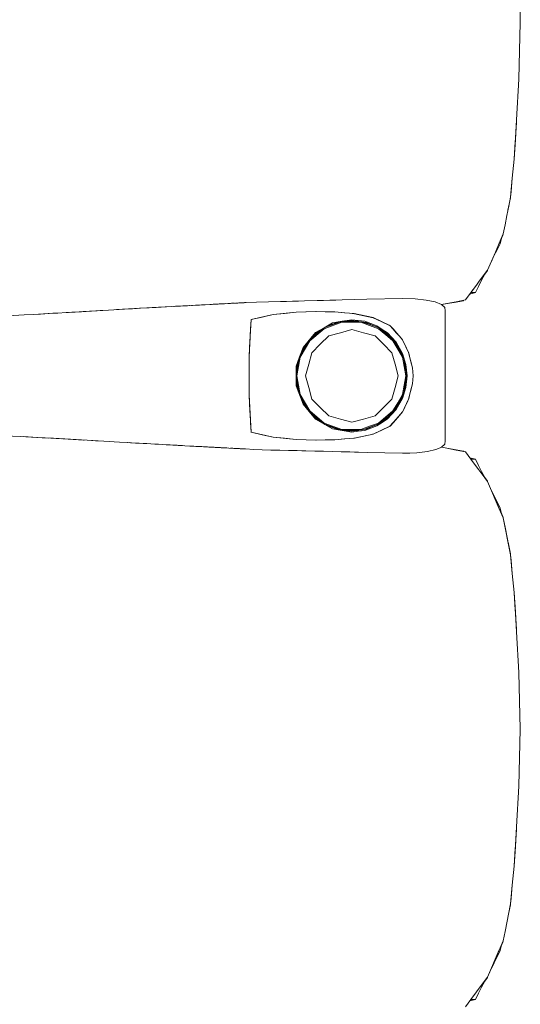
# Model space of a CAD drawing. Header units: millimetres. Extents: x -261 to 187, y -214 to 106.
# Tile 1049 of 1056: x -195.447 to -195.022, y 12.209 to 13.046. Entities that reach past the tile are written whole.
import ezdxf

# ---------------------------------------------------------------- set-up
doc = ezdxf.new("R2010")
doc.units = ezdxf.units.MM
doc.header["$LTSCALE"] = 0.005
doc.header["$MEASUREMENT"] = 0
doc.layers.add('IFC-Elemento de mobília-Contorno', color=9, linetype='Continuous', lineweight=5)

msp = doc.modelspace()

# ---------------------------------------------------------------- linework, layer by layer
at = {"layer": 'IFC-Elemento de mobília-Contorno', "lineweight": 5}
for p, q in [((-195.02287, 13.09201), (-195.02161, 13.04366)), ((-195.02287, 12.99531), (-195.02161, 13.04366)), ((-195.02476, 12.96077), (-195.02287, 12.99531)), ((-195.02583, 12.94402), (-195.02476, 12.96077)), ((-195.0257, 12.94514), (-195.02476, 12.96077)), ((-195.0257, 12.94514), (-195.02489, 12.95859)), ((-195.02489, 12.95859), (-195.02485, 12.95935)), ((-195.02598, 12.94163), (-195.0257, 12.94514)), ((-195.0269, 12.92726), (-195.02583, 12.94402)), ((-195.02686, 12.92768), (-195.02594, 12.94218)), ((-195.02688, 12.92752), (-195.02686, 12.92768)), ((-195.02842, 12.9112), (-195.0269, 12.92726)), ((-195.02995, 12.89514), (-195.02842, 12.9112)), ((-195.02934, 12.89999), (-195.02842, 12.9112)), ((-195.03164, 12.88657), (-195.03003, 12.89454)), ((-195.0315, 12.88729), (-195.02995, 12.89514)), ((-195.03003, 12.89454), (-195.02996, 12.89505)), ((-195.02995, 12.89514), (-195.02934, 12.89999)), ((-195.03306, 12.87945), (-195.0315, 12.88729)), ((-195.03214, 12.88406), (-195.03164, 12.88657)), ((-195.03461, 12.8716), (-195.03306, 12.87945)), ((-195.03616, 12.86375), (-195.03461, 12.8716)), ((-195.03947, 12.85606), (-195.03616, 12.86375)), ((-195.03789, 12.85939), (-195.03647, 12.86264)), ((-195.03647, 12.86264), (-195.03631, 12.86342)), ((-195.04278, 12.84837), (-195.03947, 12.85606)), ((-195.04135, 12.8503), (-195.03872, 12.85549)), ((-195.03872, 12.85549), (-195.03775, 12.86007)), ((-195.0494, 12.83298), (-195.04278, 12.84837)), ((-195.04626, 12.84028), (-195.044, 12.84508)), ((-195.04609, 12.84068), (-195.04278, 12.84837)), ((-195.04608, 12.8407), (-195.04401, 12.84508)), ((-195.04401, 12.84508), (-195.04135, 12.8503)), ((-195.05651, 12.82348), (-195.0494, 12.83298)), ((-195.05454, 12.82439), (-195.05178, 12.82979)), ((-195.05454, 12.82439), (-195.05178, 12.82979)), ((-195.05454, 12.82439), (-195.0519, 12.82957)), ((-195.05205, 12.82927), (-195.05, 12.83182)), ((-195.0519, 12.82957), (-195.05178, 12.8298)), ((-195.05, 12.83182), (-195.04962, 12.83269)), ((-195.06599, 12.8108), (-195.05888, 12.82031)), ((-195.06362, 12.81397), (-195.05888, 12.82031)), ((-195.05981, 12.81402), (-195.05717, 12.8192)), ((-195.05888, 12.82031), (-195.05651, 12.82348)), ((-195.05717, 12.8192), (-195.05454, 12.82439)), ((-195.05651, 12.82348), (-195.05414, 12.82665)), ((-195.05415, 12.82663), (-195.05414, 12.82665)), ((-195.06835, 12.80764), (-195.06599, 12.8108)), ((-195.06458, 12.81267), (-195.05981, 12.81402)), ((-195.06362, 12.81397), (-195.05981, 12.81402)), ((-195.34481, 12.80056), (-195.3182, 12.80204)), ((-195.33483, 12.80111), (-195.3182, 12.80204)), ((-195.3315, 12.8013), (-195.3182, 12.80204)), ((-195.3182, 12.80204), (-195.31481, 12.80222)), ((-195.31698, 12.80211), (-195.31296, 12.80233)), ((-195.3159, 12.80217), (-195.31296, 12.80233)), ((-195.315, 12.80222), (-195.31296, 12.80233)), ((-195.31481, 12.80222), (-195.30804, 12.8026)), ((-195.31481, 12.80222), (-195.31142, 12.80241)), ((-195.31296, 12.80233), (-195.30052, 12.803)), ((-195.31296, 12.80233), (-195.31075, 12.80245)), ((-195.31142, 12.80241), (-195.30881, 12.80255)), ((-195.31089, 12.80244), (-195.30331, 12.80285)), ((-195.31089, 12.80244), (-195.30467, 12.80278)), ((-195.31089, 12.80244), (-195.30881, 12.80255)), ((-195.30881, 12.80255), (-195.30467, 12.80278)), ((-195.30804, 12.8026), (-195.30127, 12.80296)), ((-195.30804, 12.8026), (-195.30634, 12.80268)), ((-195.30674, 12.80267), (-195.30467, 12.80278)), ((-195.30634, 12.80268), (-195.30465, 12.80278)), ((-195.30467, 12.80278), (-195.30296, 12.80287)), ((-195.30465, 12.80278), (-195.30296, 12.80287)), ((-195.30127, 12.80296), (-195.2928, 12.80342)), ((-195.29788, 12.80314), (-195.2928, 12.80342)), ((-195.29788, 12.80314), (-195.29619, 12.80324)), ((-195.29619, 12.80324), (-195.2928, 12.80342)), ((-195.29619, 12.80324), (-195.29449, 12.80333)), ((-195.29449, 12.80333), (-195.2928, 12.80342)), ((-195.2928, 12.80342), (-195.29111, 12.80352)), ((-195.29111, 12.80352), (-195.28974, 12.80358)), ((-195.28974, 12.80358), (-195.27603, 12.80431)), ((-195.28974, 12.80358), (-195.28014, 12.80409)), ((-195.28974, 12.80358), (-195.28151, 12.80403)), ((-195.28562, 12.80381), (-195.28151, 12.80403)), ((-195.28562, 12.80381), (-195.28425, 12.80388)), ((-195.28425, 12.80388), (-195.28151, 12.80403)), ((-195.28383, 12.8039), (-195.2829, 12.80395)), ((-195.2829, 12.80395), (-195.28186, 12.80401)), ((-195.28186, 12.80401), (-195.27978, 12.80412)), ((-195.28186, 12.80401), (-195.28088, 12.80405)), ((-195.28151, 12.80403), (-195.28014, 12.80409)), ((-195.28014, 12.80409), (-195.27877, 12.80417)), ((-195.27978, 12.80412), (-195.27772, 12.80423)), ((-195.27978, 12.80412), (-195.27875, 12.80417)), ((-195.27877, 12.80417), (-195.2774, 12.80424)), ((-195.27772, 12.80423), (-195.27599, 12.80431)), ((-195.27772, 12.80423), (-195.27605, 12.80431)), ((-195.27772, 12.80423), (-195.27603, 12.80431)), ((-195.2774, 12.80424), (-195.27601, 12.80431)), ((-195.27605, 12.80431), (-195.26917, 12.80468)), ((-195.27604, 12.80431), (-195.27466, 12.80439)), ((-195.27466, 12.80439), (-195.27328, 12.80446)), ((-195.27328, 12.80446), (-195.2726, 12.80449)), ((-195.27054, 12.8046), (-195.26917, 12.80468)), ((-195.27054, 12.8046), (-195.26986, 12.80464)), ((-195.26986, 12.80464), (-195.26917, 12.80468)), ((-195.26917, 12.80468), (-195.26827, 12.80472)), ((-195.26827, 12.80472), (-195.26377, 12.80495)), ((-195.26827, 12.80472), (-195.26737, 12.80477)), ((-195.26737, 12.80477), (-195.26647, 12.80481)), ((-195.26647, 12.80481), (-195.26557, 12.80486)), ((-195.26557, 12.80486), (-195.26467, 12.80491)), ((-195.26377, 12.80495), (-195.25882, 12.80521)), ((-195.26377, 12.80495), (-195.26242, 12.80502)), ((-195.26377, 12.80495), (-195.26287, 12.805)), ((-195.26287, 12.805), (-195.26242, 12.80502)), ((-195.26242, 12.80502), (-195.26017, 12.80514)), ((-195.26242, 12.80502), (-195.26062, 12.80512)), ((-195.26242, 12.80502), (-195.26107, 12.80509)), ((-195.26242, 12.80502), (-195.26197, 12.80505)), ((-195.26107, 12.80509), (-195.26017, 12.80514)), ((-195.26062, 12.80512), (-195.25927, 12.80518)), ((-195.26017, 12.80514), (-195.25837, 12.80523)), ((-195.26017, 12.80514), (-195.25927, 12.80518)), ((-195.26017, 12.80514), (-195.25972, 12.80517)), ((-195.25837, 12.80523), (-195.25766, 12.80527)), ((-195.25766, 12.80527), (-195.25747, 12.80528)), ((-195.25747, 12.80528), (-195.25702, 12.8053)), ((-195.25702, 12.8053), (-195.25567, 12.80537)), ((-195.25702, 12.8053), (-195.25612, 12.80535)), ((-195.25702, 12.8053), (-195.25657, 12.80533)), ((-195.25657, 12.80533), (-195.25522, 12.8054)), ((-195.25612, 12.80535), (-195.25567, 12.80537)), ((-195.25567, 12.80537), (-195.25477, 12.80542)), ((-195.25567, 12.80537), (-195.25522, 12.8054)), ((-195.25477, 12.80542), (-195.24615, 12.80586)), ((-195.24615, 12.80586), (-195.23592, 12.80609)), ((-195.23592, 12.80609), (-195.2257, 12.80631)), ((-195.2257, 12.80631), (-195.21547, 12.80654)), ((-195.2257, 12.80631), (-195.22058, 12.80643)), ((-195.22058, 12.80643), (-195.21547, 12.80654)), ((-195.21547, 12.80654), (-195.21036, 12.80665)), ((-195.21036, 12.80665), (-195.20524, 12.80676)), ((-195.20524, 12.80676), (-195.19451, 12.80706)), ((-195.19451, 12.80706), (-195.18915, 12.80721)), ((-195.18915, 12.80721), (-195.17305, 12.80766)), ((-195.18915, 12.80721), (-195.17842, 12.80751)), ((-195.18915, 12.80721), (-195.18378, 12.80736)), ((-195.18378, 12.80736), (-195.17305, 12.80766)), ((-195.17842, 12.80751), (-195.17305, 12.80766)), ((-195.17305, 12.80766), (-195.16232, 12.80795)), ((-195.16232, 12.80795), (-195.1522, 12.80818)), ((-195.1522, 12.80818), (-195.12182, 12.80886)), ((-195.12182, 12.80886), (-195.11101, 12.80851)), ((-195.11101, 12.80851), (-195.10158, 12.80753)), ((-195.10158, 12.80753), (-195.09402, 12.80592)), ((-195.09402, 12.80592), (-195.08869, 12.80375)), ((-195.08869, 12.80375), (-195.08405, 12.80463)), ((-195.08869, 12.80375), (-195.08579, 12.80117)), ((-195.08861, 12.80367), (-195.08559, 12.80421)), ((-195.08861, 12.80367), (-195.08559, 12.80421)), ((-195.0886, 12.80367), (-195.06992, 12.807)), ((-195.08559, 12.80421), (-195.07776, 12.80561)), ((-195.08405, 12.80463), (-195.0762, 12.80613)), ((-195.07776, 12.80561), (-195.06992, 12.807)), ((-195.0762, 12.80613), (-195.06835, 12.80764)), ((-195.06992, 12.807), (-195.06961, 12.8074)), ((-195.06992, 12.807), (-195.06963, 12.80739)), ((-195.45759, 12.79424), (-195.44361, 12.79497)), ((-195.44361, 12.79497), (-195.42964, 12.79569)), ((-195.43611, 12.79536), (-195.42736, 12.79584)), ((-195.42964, 12.79569), (-195.42238, 12.7961)), ((-195.42736, 12.79584), (-195.41936, 12.79628)), ((-195.42238, 12.7961), (-195.4006, 12.79734)), ((-195.41936, 12.79628), (-195.41512, 12.79652)), ((-195.40786, 12.79693), (-195.4006, 12.79734)), ((-195.40786, 12.79693), (-195.40312, 12.7972)), ((-195.40543, 12.79706), (-195.39489, 12.79768)), ((-195.40312, 12.7972), (-195.39489, 12.79768)), ((-195.4006, 12.79734), (-195.39343, 12.79775)), ((-195.39489, 12.79768), (-195.37842, 12.79863)), ((-195.39489, 12.79768), (-195.38665, 12.79815)), ((-195.39343, 12.79775), (-195.37193, 12.79901)), ((-195.39343, 12.79775), (-195.38626, 12.79817)), ((-195.38665, 12.79815), (-195.37842, 12.79863)), ((-195.38626, 12.79817), (-195.37193, 12.79901)), ((-195.38626, 12.79817), (-195.37909, 12.79859)), ((-195.38189, 12.79842), (-195.37842, 12.79863)), ((-195.37909, 12.79859), (-195.37193, 12.79901)), ((-195.37842, 12.79863), (-195.37698, 12.79871)), ((-195.37842, 12.79863), (-195.37729, 12.79869)), ((-195.37193, 12.79901), (-195.34481, 12.80056)), ((-195.36515, 12.79939), (-195.34481, 12.80056)), ((-195.36515, 12.79939), (-195.35159, 12.80017)), ((-195.35159, 12.80017), (-195.34481, 12.80056)), ((-195.35139, 12.80018), (-195.34553, 12.80052)), ((-195.34722, 12.80042), (-195.34553, 12.80052)), ((-195.34553, 12.80052), (-195.33726, 12.80098)), ((-195.34553, 12.80052), (-195.33867, 12.8009)), ((-195.34481, 12.80056), (-195.33816, 12.80093)), ((-195.33483, 12.80111), (-195.3315, 12.8013)), ((-195.25054, 12.79108), (-195.23172, 12.79515)), ((-195.24113, 12.79312), (-195.23172, 12.79515)), ((-195.23172, 12.79515), (-195.21242, 12.79721)), ((-195.23172, 12.79515), (-195.22207, 12.79618)), ((-195.22207, 12.79618), (-195.21242, 12.79721)), ((-195.21242, 12.79721), (-195.19532, 12.79775)), ((-195.21242, 12.79721), (-195.20401, 12.79747)), ((-195.20401, 12.79747), (-195.19559, 12.79775)), ((-195.19564, 12.79775), (-195.18754, 12.79762)), ((-195.19559, 12.79775), (-195.19554, 12.79774)), ((-195.19532, 12.79775), (-195.1794, 12.79747)), ((-195.18754, 12.79762), (-195.17948, 12.79748)), ((-195.17948, 12.79748), (-195.17119, 12.79674)), ((-195.1794, 12.79747), (-195.17102, 12.79672)), ((-195.17119, 12.79674), (-195.1629, 12.796)), ((-195.17102, 12.79672), (-195.16683, 12.79634)), ((-195.16683, 12.79634), (-195.16264, 12.79596)), ((-195.16345, 12.79605), (-195.16264, 12.79596)), ((-195.1629, 12.796), (-195.14692, 12.79261)), ((-195.16264, 12.79596), (-195.15867, 12.79511)), ((-195.15867, 12.79511), (-195.15466, 12.79426)), ((-195.1547, 12.79427), (-195.15073, 12.79341)), ((-195.08579, 12.80117), (-195.0854, 12.79841)), ((-195.08542, 12.68783), (-195.0854, 12.79841)), ((-195.25193, 12.76709), (-195.25083, 12.78615)), ((-195.251, 12.78309), (-195.25054, 12.79108)), ((-195.25083, 12.78615), (-195.25054, 12.79108)), ((-195.25054, 12.79108), (-195.24113, 12.79312)), ((-195.18849, 12.78396), (-195.18125, 12.78809)), ((-195.18842, 12.78318), (-195.17334, 12.78866)), ((-195.18806, 12.78419), (-195.1745, 12.78911)), ((-195.18641, 12.78515), (-195.17622, 12.78892)), ((-195.18125, 12.78809), (-195.17306, 12.78947)), ((-195.17622, 12.78892), (-195.16486, 12.79019)), ((-195.17334, 12.78866), (-195.15732, 12.78865)), ((-195.17306, 12.78947), (-195.16486, 12.79085)), ((-195.17123, 12.78948), (-195.15981, 12.78947)), ((-195.16486, 12.79085), (-195.15943, 12.79017)), ((-195.16486, 12.79019), (-195.15277, 12.78848)), ((-195.15943, 12.79017), (-195.154, 12.78949)), ((-195.15732, 12.78865), (-195.14978, 12.78592)), ((-195.15551, 12.78886), (-195.14951, 12.78669)), ((-195.154, 12.78949), (-195.14887, 12.78758)), ((-195.15277, 12.78848), (-195.14152, 12.78372)), ((-195.15073, 12.79341), (-195.14676, 12.79256)), ((-195.14978, 12.78592), (-195.14225, 12.78318)), ((-195.14951, 12.78669), (-195.14259, 12.78417)), ((-195.14887, 12.78758), (-195.14375, 12.78567)), ((-195.14722, 12.79268), (-195.14676, 12.79256)), ((-195.14692, 12.79261), (-195.1397, 12.78927)), ((-195.14676, 12.79256), (-195.14311, 12.79085)), ((-195.14375, 12.78567), (-195.1392, 12.78264)), ((-195.14311, 12.79085), (-195.13947, 12.78914)), ((-195.1397, 12.78927), (-195.13248, 12.78593)), ((-195.13947, 12.78914), (-195.13219, 12.78572)), ((-195.13283, 12.78609), (-195.13219, 12.78572)), ((-195.13248, 12.78593), (-195.12981, 12.78288)), ((-195.13219, 12.78572), (-195.1296, 12.78272)), ((-195.25239, 12.7591), (-195.251, 12.78309)), ((-195.25147, 12.77509), (-195.251, 12.78309)), ((-195.20647, 12.76709), (-195.19573, 12.77983)), ((-195.20401, 12.77), (-195.19639, 12.77852)), ((-195.20074, 12.77289), (-195.18842, 12.78318)), ((-195.19966, 12.77486), (-195.19046, 12.78255)), ((-195.19639, 12.77852), (-195.18792, 12.78429)), ((-195.19573, 12.77983), (-195.18849, 12.78396)), ((-195.19174, 12.76997), (-195.18454, 12.77717)), ((-195.18454, 12.77717), (-195.1747, 12.7798)), ((-195.1747, 12.7798), (-195.16486, 12.78244)), ((-195.16486, 12.78244), (-195.15503, 12.7798)), ((-195.15503, 12.7798), (-195.14519, 12.77717)), ((-195.14519, 12.77717), (-195.13799, 12.76997)), ((-195.14225, 12.78318), (-195.13608, 12.77802)), ((-195.14173, 12.78381), (-195.13557, 12.77865)), ((-195.14152, 12.78372), (-195.13187, 12.77622)), ((-195.1392, 12.78264), (-195.13466, 12.77961)), ((-195.13608, 12.77802), (-195.12992, 12.77287)), ((-195.13557, 12.77865), (-195.13046, 12.77438)), ((-195.13466, 12.77961), (-195.12722, 12.77164)), ((-195.12981, 12.78288), (-195.12715, 12.77982)), ((-195.1296, 12.78272), (-195.12701, 12.77972)), ((-195.12715, 12.77982), (-195.12449, 12.77677)), ((-195.12701, 12.77972), (-195.12441, 12.77672)), ((-195.25193, 12.76709), (-195.25147, 12.77509)), ((-195.20892, 12.76041), (-195.20218, 12.77204)), ((-195.2088, 12.75895), (-195.20074, 12.77289)), ((-195.20855, 12.76141), (-195.20398, 12.77005)), ((-195.19894, 12.76276), (-195.19174, 12.76997)), ((-195.13799, 12.76997), (-195.13079, 12.76276)), ((-195.13187, 12.77622), (-195.12447, 12.7665)), ((-195.12992, 12.77287), (-195.1259, 12.76591)), ((-195.12795, 12.77106), (-195.1252, 12.76632)), ((-195.12722, 12.77164), (-195.12182, 12.76224)), ((-195.12449, 12.77677), (-195.12182, 12.77372)), ((-195.12441, 12.77672), (-195.12182, 12.77372)), ((-195.12182, 12.77372), (-195.12052, 12.77103)), ((-195.12182, 12.77372), (-195.11641, 12.76242)), ((-195.12182, 12.77372), (-195.12047, 12.7709)), ((-195.12052, 12.77103), (-195.11921, 12.76833)), ((-195.12047, 12.7709), (-195.11912, 12.76807)), ((-195.12047, 12.7709), (-195.11776, 12.76525)), ((-195.25239, 12.7591), (-195.25193, 12.76709)), ((-195.20934, 12.75926), (-195.20647, 12.76709)), ((-195.20158, 12.75293), (-195.19894, 12.76276)), ((-195.13079, 12.76276), (-195.12815, 12.75293)), ((-195.1259, 12.76591), (-195.12187, 12.75895)), ((-195.1252, 12.76632), (-195.12243, 12.76153)), ((-195.12447, 12.7665), (-195.11983, 12.7552)), ((-195.12182, 12.76224), (-195.11889, 12.75288)), ((-195.11921, 12.76833), (-195.11791, 12.76564)), ((-195.11912, 12.76807), (-195.11776, 12.76525)), ((-195.11791, 12.76564), (-195.11661, 12.76295)), ((-195.11776, 12.76525), (-195.11641, 12.76242)), ((-195.11661, 12.76295), (-195.11502, 12.75646)), ((-195.11641, 12.76242), (-195.11492, 12.7562)), ((-195.25239, 12.74308), (-195.25239, 12.7591)), ((-195.2122, 12.75142), (-195.20934, 12.75926)), ((-195.2121, 12.74503), (-195.20983, 12.75791)), ((-195.2121, 12.7488), (-195.20988, 12.75777)), ((-195.21161, 12.74309), (-195.2088, 12.75895)), ((-195.20421, 12.74309), (-195.20158, 12.75293)), ((-195.12815, 12.75293), (-195.12552, 12.74309)), ((-195.12187, 12.75895), (-195.12047, 12.75102)), ((-195.12081, 12.75759), (-195.11967, 12.75116)), ((-195.11983, 12.7552), (-195.11824, 12.74309)), ((-195.11889, 12.75288), (-195.11789, 12.74308)), ((-195.11519, 12.75718), (-195.11492, 12.7562)), ((-195.11502, 12.75646), (-195.11423, 12.75322)), ((-195.11502, 12.75646), (-195.11344, 12.74998)), ((-195.115, 12.75646), (-195.1145, 12.75438)), ((-195.11492, 12.7562), (-195.11344, 12.74998)), ((-195.1145, 12.75438), (-195.11344, 12.74998)), ((-195.11423, 12.75322), (-195.11344, 12.74998)), ((-195.2122, 12.75142), (-195.2122, 12.73474)), ((-195.2121, 12.73737), (-195.2121, 12.7488)), ((-195.12047, 12.75102), (-195.11907, 12.74309)), ((-195.11967, 12.75116), (-195.11825, 12.74309)), ((-195.11344, 12.74998), (-195.11286, 12.74308)), ((-195.25239, 12.72707), (-195.25239, 12.74308)), ((-195.2121, 12.74115), (-195.20982, 12.72825)), ((-195.2121, 12.73737), (-195.20988, 12.7284)), ((-195.21161, 12.74309), (-195.2088, 12.72722)), ((-195.20421, 12.74309), (-195.20158, 12.73325)), ((-195.12815, 12.73325), (-195.12552, 12.74309)), ((-195.12187, 12.72723), (-195.12047, 12.73516)), ((-195.12081, 12.72858), (-195.1193, 12.73712)), ((-195.12047, 12.73516), (-195.11907, 12.74309)), ((-195.11983, 12.73098), (-195.11824, 12.74309)), ((-195.1193, 12.73712), (-195.11825, 12.74309)), ((-195.11889, 12.73328), (-195.11789, 12.74308)), ((-195.11502, 12.72971), (-195.11344, 12.7362)), ((-195.11492, 12.72998), (-195.11344, 12.7362)), ((-195.1145, 12.7318), (-195.11344, 12.7362)), ((-195.11423, 12.73296), (-195.11344, 12.7362)), ((-195.11344, 12.7362), (-195.11286, 12.74308)), ((-195.25239, 12.72707), (-195.25193, 12.71907)), ((-195.25239, 12.72707), (-195.25054, 12.69505)), ((-195.2122, 12.73474), (-195.20647, 12.71908)), ((-195.2088, 12.72722), (-195.20074, 12.71329)), ((-195.20158, 12.73325), (-195.19894, 12.72341)), ((-195.13079, 12.72341), (-195.12815, 12.73325)), ((-195.1259, 12.72027), (-195.12187, 12.72723)), ((-195.12447, 12.71968), (-195.11983, 12.73098)), ((-195.12182, 12.72394), (-195.11889, 12.73328)), ((-195.11661, 12.72323), (-195.11502, 12.72971)), ((-195.11641, 12.72376), (-195.11492, 12.72998)), ((-195.11519, 12.729), (-195.11492, 12.72998)), ((-195.11502, 12.72971), (-195.11423, 12.73296)), ((-195.11499, 12.72975), (-195.1145, 12.7318)), ((-195.25193, 12.71907), (-195.25147, 12.71108)), ((-195.25193, 12.71907), (-195.25054, 12.69509)), ((-195.20892, 12.72578), (-195.20217, 12.71413)), ((-195.20855, 12.72476), (-195.20401, 12.71618)), ((-195.20647, 12.71908), (-195.20109, 12.7127)), ((-195.19894, 12.72341), (-195.19174, 12.71621)), ((-195.13799, 12.71621), (-195.13079, 12.72341)), ((-195.13187, 12.70995), (-195.12447, 12.71968)), ((-195.12992, 12.71331), (-195.1259, 12.72027)), ((-195.12795, 12.71511), (-195.1252, 12.71986)), ((-195.12722, 12.71453), (-195.12182, 12.72394)), ((-195.1252, 12.71986), (-195.12243, 12.72465)), ((-195.12047, 12.71528), (-195.11641, 12.72376)), ((-195.11921, 12.71784), (-195.11791, 12.72054)), ((-195.11912, 12.7181), (-195.11776, 12.72093)), ((-195.11791, 12.72054), (-195.11661, 12.72323)), ((-195.11776, 12.72093), (-195.11641, 12.72376)), ((-195.25147, 12.71108), (-195.25054, 12.69509)), ((-195.25147, 12.71108), (-195.251, 12.70309)), ((-195.25147, 12.71108), (-195.25146, 12.71105)), ((-195.20401, 12.71618), (-195.19639, 12.70766)), ((-195.20109, 12.7127), (-195.19571, 12.70633)), ((-195.20074, 12.71329), (-195.18842, 12.70299)), ((-195.19966, 12.71132), (-195.19049, 12.70364)), ((-195.19174, 12.71621), (-195.18454, 12.70901)), ((-195.14519, 12.70901), (-195.13799, 12.71621)), ((-195.14152, 12.70246), (-195.13187, 12.70995)), ((-195.13608, 12.70815), (-195.12992, 12.71331)), ((-195.13557, 12.70753), (-195.13046, 12.7118)), ((-195.13466, 12.70657), (-195.12722, 12.71453)), ((-195.12715, 12.70635), (-195.12182, 12.71246)), ((-195.12441, 12.70946), (-195.12182, 12.71246)), ((-195.12182, 12.71246), (-195.12047, 12.71528)), ((-195.12182, 12.71246), (-195.12052, 12.71515)), ((-195.12052, 12.71515), (-195.11921, 12.71784)), ((-195.12047, 12.71528), (-195.11912, 12.7181)), ((-195.251, 12.70309), (-195.25054, 12.69509)), ((-195.19639, 12.70766), (-195.18789, 12.70187)), ((-195.19571, 12.70633), (-195.18125, 12.69809)), ((-195.18842, 12.70299), (-195.17334, 12.69752)), ((-195.18813, 12.70201), (-195.1745, 12.69706)), ((-195.18454, 12.70901), (-195.1747, 12.70637)), ((-195.1747, 12.70637), (-195.16486, 12.70374)), ((-195.16486, 12.70374), (-195.15503, 12.70637)), ((-195.15503, 12.70637), (-195.14519, 12.70901)), ((-195.15277, 12.69769), (-195.14152, 12.70246)), ((-195.14978, 12.70026), (-195.14225, 12.70299)), ((-195.14951, 12.69949), (-195.14265, 12.70198)), ((-195.14375, 12.70051), (-195.1392, 12.70354)), ((-195.14225, 12.70299), (-195.13608, 12.70815)), ((-195.14172, 12.70237), (-195.13557, 12.70753)), ((-195.1392, 12.70354), (-195.13466, 12.70657)), ((-195.13248, 12.70025), (-195.12981, 12.7033)), ((-195.13219, 12.70045), (-195.1296, 12.70345)), ((-195.12981, 12.7033), (-195.12715, 12.70635)), ((-195.1296, 12.70345), (-195.12441, 12.70946)), ((-195.1296, 12.70345), (-195.12701, 12.70646)), ((-195.12701, 12.70646), (-195.12441, 12.70946)), ((-195.25054, 12.69509), (-195.23177, 12.69103)), ((-195.25054, 12.69509), (-195.24115, 12.69306)), ((-195.18642, 12.70103), (-195.17622, 12.69726)), ((-195.18125, 12.69809), (-195.17303, 12.6967)), ((-195.17622, 12.69726), (-195.16486, 12.69599)), ((-195.17334, 12.69752), (-195.15732, 12.69752)), ((-195.17306, 12.69671), (-195.16486, 12.69533)), ((-195.17124, 12.6967), (-195.1598, 12.6967)), ((-195.16486, 12.69599), (-195.15277, 12.69769)), ((-195.16486, 12.69533), (-195.15943, 12.69601)), ((-195.1629, 12.69018), (-195.14692, 12.69357)), ((-195.15943, 12.69601), (-195.154, 12.69669)), ((-195.15732, 12.69752), (-195.14978, 12.70026)), ((-195.15551, 12.69731), (-195.14951, 12.69949)), ((-195.154, 12.69669), (-195.14887, 12.6986)), ((-195.15073, 12.69276), (-195.14676, 12.69361)), ((-195.14887, 12.6986), (-195.14375, 12.70051)), ((-195.14721, 12.6935), (-195.14676, 12.69361)), ((-195.14692, 12.69357), (-195.1397, 12.69691)), ((-195.14676, 12.69361), (-195.14311, 12.69532)), ((-195.14311, 12.69532), (-195.13947, 12.69703)), ((-195.1397, 12.69691), (-195.13248, 12.70025)), ((-195.13947, 12.69703), (-195.13219, 12.70045)), ((-195.13283, 12.70009), (-195.13241, 12.70033)), ((-195.46048, 12.69223), (-195.4467, 12.69152)), ((-195.4467, 12.69152), (-195.43291, 12.69081)), ((-195.4446, 12.69141), (-195.43694, 12.691)), ((-195.4446, 12.69141), (-195.42828, 12.69053)), ((-195.43981, 12.69116), (-195.43291, 12.69081)), ((-195.43694, 12.691), (-195.42828, 12.69053)), ((-195.43291, 12.69081), (-195.42578, 12.69041)), ((-195.42828, 12.69053), (-195.42292, 12.69024)), ((-195.42578, 12.69041), (-195.4115, 12.6896)), ((-195.42578, 12.69041), (-195.41864, 12.69)), ((-195.41864, 12.69), (-195.40436, 12.6892)), ((-195.41864, 12.69), (-195.4115, 12.6896)), ((-195.41864, 12.69), (-195.41079, 12.68956)), ((-195.41079, 12.68956), (-195.40196, 12.68906)), ((-195.41079, 12.68956), (-195.39313, 12.68855)), ((-195.40436, 12.6892), (-195.39724, 12.68879)), ((-195.40436, 12.6892), (-195.37589, 12.68755)), ((-195.40196, 12.68906), (-195.39313, 12.68855)), ((-195.39724, 12.68879), (-195.39013, 12.68838)), ((-195.39313, 12.68855), (-195.39263, 12.68852)), ((-195.39013, 12.68838), (-195.38301, 12.68796)), ((-195.39013, 12.68838), (-195.37589, 12.68755)), ((-195.38301, 12.68796), (-195.37589, 12.68755)), ((-195.37589, 12.68755), (-195.36245, 12.68678)), ((-195.36245, 12.68678), (-195.35573, 12.68639)), ((-195.35591, 12.6864), (-195.35328, 12.68625)), ((-195.35573, 12.68639), (-195.349, 12.686)), ((-195.35573, 12.68639), (-195.35328, 12.68625)), ((-195.35443, 12.68632), (-195.35328, 12.68625)), ((-195.35328, 12.68625), (-195.34885, 12.68599)), ((-195.349, 12.686), (-195.34573, 12.68582)), ((-195.349, 12.686), (-195.33918, 12.68545)), ((-195.34885, 12.68599), (-195.34773, 12.68593)), ((-195.34885, 12.68599), (-195.34771, 12.68593)), ((-195.34885, 12.68599), (-195.34697, 12.68589)), ((-195.34573, 12.68582), (-195.34245, 12.68564)), ((-195.34573, 12.68582), (-195.33918, 12.68545)), ((-195.34245, 12.68564), (-195.33918, 12.68545)), ((-195.33918, 12.68545), (-195.3359, 12.68527)), ((-195.3359, 12.68527), (-195.33262, 12.68508)), ((-195.33262, 12.68508), (-195.32935, 12.6849)), ((-195.32935, 12.6849), (-195.32607, 12.68472)), ((-195.24115, 12.69306), (-195.23177, 12.69103)), ((-195.23177, 12.69103), (-195.21242, 12.68897)), ((-195.23177, 12.69103), (-195.2221, 12.69)), ((-195.2221, 12.69), (-195.21242, 12.68897)), ((-195.21242, 12.68897), (-195.19532, 12.68842)), ((-195.21242, 12.68897), (-195.19552, 12.68842)), ((-195.19564, 12.68843), (-195.18754, 12.68856)), ((-195.19559, 12.68843), (-195.19554, 12.68843)), ((-195.19532, 12.68842), (-195.1794, 12.6887)), ((-195.18754, 12.68856), (-195.17948, 12.68869)), ((-195.17948, 12.68869), (-195.17119, 12.68944)), ((-195.1794, 12.6887), (-195.17102, 12.68946)), ((-195.17119, 12.68944), (-195.1629, 12.69018)), ((-195.17102, 12.68946), (-195.16683, 12.68983)), ((-195.16683, 12.68983), (-195.16264, 12.69021)), ((-195.16322, 12.69015), (-195.16284, 12.69019)), ((-195.16264, 12.69021), (-195.15867, 12.69106)), ((-195.15867, 12.69106), (-195.15466, 12.69192)), ((-195.1547, 12.69191), (-195.15073, 12.69276)), ((-195.08852, 12.68249), (-195.08571, 12.68513)), ((-195.08571, 12.68513), (-195.08542, 12.68783)), ((-195.32607, 12.68472), (-195.3228, 12.68453)), ((-195.3228, 12.68453), (-195.31944, 12.68435)), ((-195.31944, 12.68435), (-195.30267, 12.68343)), ((-195.31711, 12.68422), (-195.31572, 12.68414)), ((-195.3166, 12.68419), (-195.31572, 12.68414)), ((-195.31609, 12.68417), (-195.31273, 12.68399)), ((-195.31572, 12.68414), (-195.31351, 12.68402)), ((-195.31351, 12.68402), (-195.31128, 12.6839)), ((-195.31273, 12.68399), (-195.30938, 12.6838)), ((-195.31131, 12.6839), (-195.31128, 12.6839)), ((-195.31128, 12.6839), (-195.31125, 12.6839)), ((-195.31128, 12.6839), (-195.30904, 12.68378)), ((-195.31128, 12.6839), (-195.31125, 12.6839)), ((-195.30904, 12.68378), (-195.30894, 12.68378)), ((-195.30267, 12.68343), (-195.29931, 12.68325)), ((-195.29931, 12.68325), (-195.29763, 12.68316)), ((-195.29763, 12.68316), (-195.29596, 12.68307)), ((-195.29596, 12.68307), (-195.29266, 12.6829)), ((-195.29266, 12.6829), (-195.29101, 12.68281)), ((-195.29101, 12.68281), (-195.28771, 12.68263)), ((-195.28771, 12.68263), (-195.28441, 12.68246)), ((-195.28771, 12.68263), (-195.28606, 12.68254)), ((-195.28667, 12.68258), (-195.28444, 12.68246)), ((-195.28667, 12.68258), (-195.28333, 12.6824)), ((-195.28606, 12.68254), (-195.28276, 12.68237)), ((-195.28448, 12.68246), (-195.27946, 12.6822)), ((-195.28445, 12.68246), (-195.28111, 12.68228)), ((-195.28444, 12.68246), (-195.2827, 12.68237)), ((-195.28276, 12.68237), (-195.28111, 12.68228)), ((-195.28276, 12.68237), (-195.2822, 12.68234)), ((-195.28221, 12.68234), (-195.28108, 12.68228)), ((-195.2822, 12.68234), (-195.27996, 12.68222)), ((-195.28202, 12.68233), (-195.28108, 12.68228)), ((-195.28111, 12.68228), (-195.27946, 12.6822)), ((-195.27996, 12.68222), (-195.27884, 12.68216)), ((-195.27946, 12.6822), (-195.27781, 12.68211)), ((-195.27946, 12.6822), (-195.27616, 12.68202)), ((-195.27884, 12.68216), (-195.27773, 12.6821)), ((-195.27781, 12.68211), (-195.27616, 12.68202)), ((-195.27773, 12.6821), (-195.27651, 12.68204)), ((-195.27651, 12.68204), (-195.27572, 12.682)), ((-195.27616, 12.68202), (-195.27452, 12.68193)), ((-195.27452, 12.68193), (-195.27122, 12.68176)), ((-195.27122, 12.68176), (-195.26957, 12.68167)), ((-195.26957, 12.68167), (-195.26402, 12.68138)), ((-195.26818, 12.6816), (-195.26675, 12.68152)), ((-195.26818, 12.6816), (-195.2654, 12.68146)), ((-195.26679, 12.68153), (-195.2661, 12.68149)), ((-195.2661, 12.68149), (-195.2654, 12.68146)), ((-195.2654, 12.68146), (-195.26471, 12.68142)), ((-195.2654, 12.68146), (-195.26402, 12.68138)), ((-195.26402, 12.68138), (-195.26055, 12.68121)), ((-195.26333, 12.68135), (-195.26124, 12.68124)), ((-195.26333, 12.68135), (-195.26263, 12.68132)), ((-195.26263, 12.68132), (-195.26194, 12.68128)), ((-195.26194, 12.68128), (-195.26055, 12.68121)), ((-195.26124, 12.68124), (-195.25847, 12.6811)), ((-195.26124, 12.68124), (-195.26055, 12.68121)), ((-195.26124, 12.68124), (-195.25986, 12.68117)), ((-195.26058, 12.68121), (-195.25847, 12.6811)), ((-195.25986, 12.68117), (-195.25847, 12.6811)), ((-195.25847, 12.6811), (-195.25539, 12.68094)), ((-195.25539, 12.68094), (-195.2483, 12.68058)), ((-195.2483, 12.68058), (-195.24121, 12.68022)), ((-195.24121, 12.68022), (-195.23375, 12.68004)), ((-195.23375, 12.68004), (-195.22628, 12.67986)), ((-195.22628, 12.67986), (-195.21882, 12.67968)), ((-195.21882, 12.67968), (-195.1815, 12.67877)), ((-195.21882, 12.67968), (-195.19643, 12.67913)), ((-195.21882, 12.67968), (-195.21136, 12.6795)), ((-195.21136, 12.6795), (-195.19643, 12.67913)), ((-195.19643, 12.67913), (-195.1815, 12.67877)), ((-195.19643, 12.67913), (-195.18897, 12.67895)), ((-195.1815, 12.67877), (-195.17404, 12.67859)), ((-195.17404, 12.67859), (-195.16658, 12.67841)), ((-195.17404, 12.67859), (-195.15166, 12.67804)), ((-195.16658, 12.67841), (-195.15166, 12.67804)), ((-195.15166, 12.67804), (-195.13674, 12.67768)), ((-195.13674, 12.67768), (-195.12182, 12.67731)), ((-195.12182, 12.67731), (-195.1155, 12.67744)), ((-195.1155, 12.67744), (-195.10959, 12.67777)), ((-195.10959, 12.67777), (-195.10059, 12.6788)), ((-195.10059, 12.6788), (-195.09343, 12.68043)), ((-195.09343, 12.68043), (-195.08841, 12.68259)), ((-195.08875, 12.68245), (-195.08405, 12.68155)), ((-195.08862, 12.6825), (-195.08559, 12.68197)), ((-195.08861, 12.6825), (-195.08559, 12.68197)), ((-195.08559, 12.68197), (-195.07776, 12.68057)), ((-195.08405, 12.68155), (-195.0762, 12.68004)), ((-195.07776, 12.68057), (-195.06992, 12.67917)), ((-195.0762, 12.68004), (-195.06835, 12.67854)), ((-195.06992, 12.67917), (-195.06963, 12.67879)), ((-195.06992, 12.67917), (-195.06962, 12.67878)), ((-195.06992, 12.67917), (-195.06962, 12.67878)), ((-195.06835, 12.67854), (-195.06362, 12.67221)), ((-195.06458, 12.6735), (-195.05981, 12.67216)), ((-195.06362, 12.67221), (-195.05981, 12.67216)), ((-195.06362, 12.67221), (-195.05888, 12.66587)), ((-195.05981, 12.67216), (-195.05717, 12.66698)), ((-195.05888, 12.66587), (-195.05414, 12.65953)), ((-195.05717, 12.66698), (-195.05454, 12.66179)), ((-195.05454, 12.66179), (-195.0519, 12.65661)), ((-195.05414, 12.65953), (-195.0494, 12.6532)), ((-195.05205, 12.65691), (-195.05, 12.65436)), ((-195.0519, 12.65661), (-195.05178, 12.65638)), ((-195.05, 12.65436), (-195.04962, 12.65348)), ((-195.0494, 12.6532), (-195.03947, 12.63011)), ((-195.04627, 12.6459), (-195.04399, 12.64106)), ((-195.04609, 12.6455), (-195.04278, 12.63781)), ((-195.04609, 12.64549), (-195.04399, 12.64106)), ((-195.04399, 12.64106), (-195.04135, 12.63587)), ((-195.04278, 12.63781), (-195.03947, 12.63011)), ((-195.04135, 12.63587), (-195.03872, 12.63069)), ((-195.03947, 12.63011), (-195.03616, 12.62242)), ((-195.03872, 12.63069), (-195.03775, 12.6261)), ((-195.03789, 12.62678), (-195.03647, 12.62354)), ((-195.03647, 12.62354), (-195.03631, 12.62275)), ((-195.03616, 12.62242), (-195.02995, 12.59104)), ((-195.03616, 12.62242), (-195.03461, 12.61457)), ((-195.03461, 12.61457), (-195.02995, 12.59104)), ((-195.03208, 12.60179), (-195.03003, 12.59163)), ((-195.03204, 12.60163), (-195.03164, 12.59961)), ((-195.03164, 12.59961), (-195.03003, 12.59163)), ((-195.03003, 12.59163), (-195.02996, 12.59112)), ((-195.02995, 12.59104), (-195.02842, 12.57498)), ((-195.02995, 12.59104), (-195.02934, 12.58618)), ((-195.02934, 12.58618), (-195.02842, 12.57498)), ((-195.02842, 12.57498), (-195.0269, 12.55891)), ((-195.0269, 12.55891), (-195.02583, 12.54216)), ((-195.02688, 12.55865), (-195.02686, 12.55849)), ((-195.02686, 12.55849), (-195.02594, 12.54401)), ((-195.02598, 12.54455), (-195.0257, 12.54103)), ((-195.02583, 12.54216), (-195.02476, 12.5254)), ((-195.0257, 12.54103), (-195.02476, 12.5254)), ((-195.0257, 12.54103), (-195.02489, 12.52759)), ((-195.02489, 12.52759), (-195.02485, 12.52687)), ((-195.02476, 12.5254), (-195.02287, 12.49087)), ((-195.02287, 12.49087), (-195.02161, 12.44252)), ((-195.02287, 12.39417), (-195.02161, 12.44252)), ((-195.02476, 12.35963), (-195.02287, 12.39417)), ((-195.02583, 12.34287), (-195.02476, 12.35963)), ((-195.0257, 12.344), (-195.02476, 12.35963)), ((-195.0257, 12.344), (-195.02489, 12.35744)), ((-195.02489, 12.35744), (-195.02485, 12.35821)), ((-195.0269, 12.32612), (-195.02583, 12.34287)), ((-195.02598, 12.34048), (-195.0257, 12.344)), ((-195.02686, 12.32654), (-195.02594, 12.34104)), ((-195.02842, 12.31005), (-195.0269, 12.32612)), ((-195.02688, 12.32638), (-195.02686, 12.32654)), ((-195.02995, 12.29399), (-195.02842, 12.31005)), ((-195.02934, 12.29885), (-195.02842, 12.31005)), ((-195.03461, 12.27046), (-195.02995, 12.29399)), ((-195.03164, 12.28542), (-195.03003, 12.29339)), ((-195.03003, 12.29339), (-195.02996, 12.29391)), ((-195.02995, 12.29399), (-195.02934, 12.29885)), ((-195.03616, 12.26261), (-195.03461, 12.27046)), ((-195.0494, 12.23184), (-195.03616, 12.26261)), ((-195.03872, 12.25434), (-195.03775, 12.25892)), ((-195.03789, 12.25825), (-195.03647, 12.2615)), ((-195.03789, 12.25824), (-195.03647, 12.2615)), ((-195.03647, 12.2615), (-195.03631, 12.26227)), ((-195.0494, 12.23184), (-195.03947, 12.25492)), ((-195.04278, 12.24722), (-195.03947, 12.25492)), ((-195.04135, 12.24916), (-195.03872, 12.25434)), ((-195.03948, 12.25489), (-195.03947, 12.25492)), ((-195.0494, 12.23184), (-195.04278, 12.24722)), ((-195.04626, 12.23914), (-195.04399, 12.24397)), ((-195.04609, 12.23953), (-195.04278, 12.24722)), ((-195.04608, 12.23956), (-195.04401, 12.24394)), ((-195.044, 12.24394), (-195.04135, 12.24916)), ((-195.04399, 12.24397), (-195.04135, 12.24916)), ((-195.05651, 12.22233), (-195.0494, 12.23184)), ((-195.05651, 12.22233), (-195.05414, 12.2255)), ((-195.05454, 12.22324), (-195.0519, 12.22842)), ((-195.05415, 12.22549), (-195.05414, 12.2255)), ((-195.05205, 12.22812), (-195.05, 12.23068)), ((-195.0519, 12.22842), (-195.05178, 12.22865)), ((-195.05, 12.23068), (-195.04962, 12.23154)), ((-195.06599, 12.20966), (-195.05888, 12.21916)), ((-195.06362, 12.21283), (-195.05888, 12.21916)), ((-195.05981, 12.21288), (-195.05717, 12.21806)), ((-195.05888, 12.21916), (-195.05651, 12.22233)), ((-195.05717, 12.21806), (-195.05454, 12.22324)), ((-195.06835, 12.20649), (-195.06599, 12.20966)), ((-195.06458, 12.21153), (-195.05981, 12.21288)), ((-195.06362, 12.21283), (-195.05981, 12.21288))]:
    msp.add_line(p, q, dxfattribs=at)

doc.saveas('drawing.dxf')
